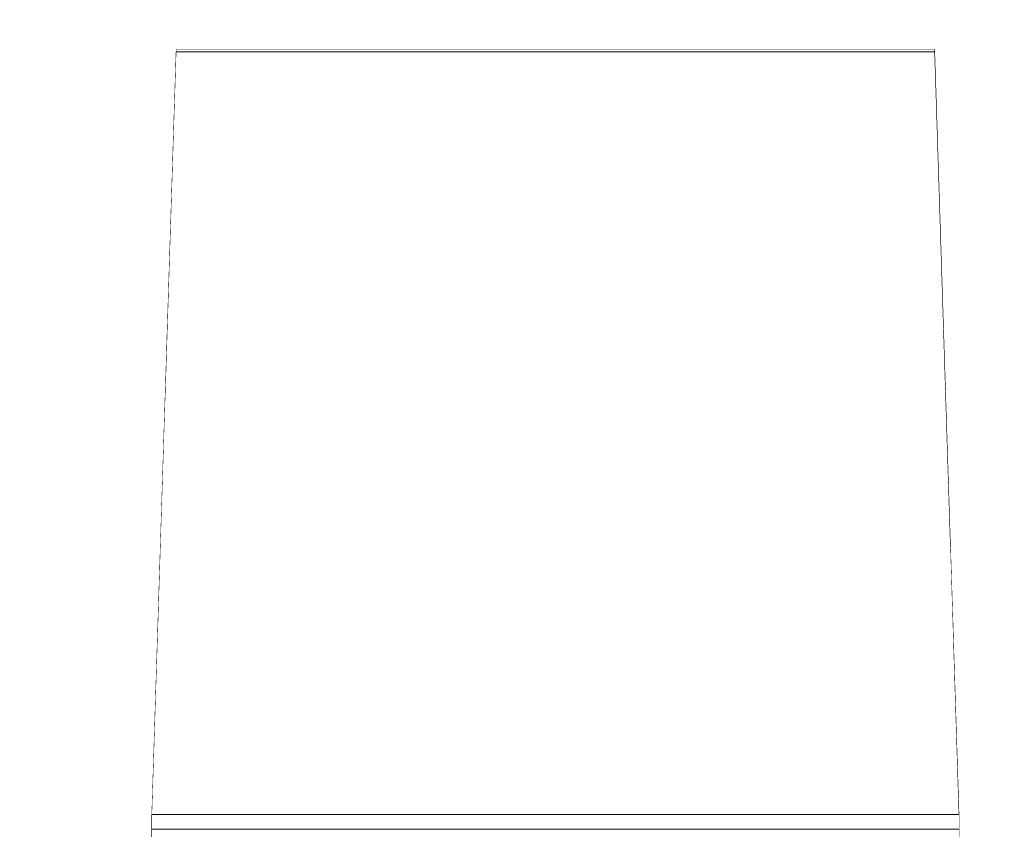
# Model space of a CAD drawing. Header units: millimetres. Extents: x -30280 to 309309, y -17460 to 4378.
# Tile 1001 of 1056: x 284262 to 284810, y -12996 to -12545. Entities that reach past the tile are written whole.
import ezdxf

# ---------------------------------------------------------------- set-up
doc = ezdxf.new("R2010")
doc.units = ezdxf.units.MM
doc.header["$MEASUREMENT"] = 0
doc.linetypes.add('Wipeout_Contour', pattern=[1000, 0, -1000])
doc.layers.add('Nuevo_08_E_Envans secs', color=7, linetype='Continuous')
doc.layers.add('Nuevo_09_EI_Mobiliari general', color=7, linetype='Continuous')
doc.layers.add('Nuevo_09_EI_Mobiliari general_Pluma_Nº__1', color=7, linetype='Continuous', lineweight=5)

# ---------------------------------------------------------------- blocks, each defined once
blk = doc.blocks.new('Elem Sección_753_7', base_point=(301400.27, -13459.98))
at = {"color": 254, "linetype": 'Wipeout_Contour', "lineweight": 0, "ltscale": 1709106.109819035}
blk.add_wipeout([(284335.54, -12987.92), (284785.4, -12987.92), (284778.02, -12756.15), (284780.72, -12842.2), (284340.22, -12842.2), (284342.92, -12756.15)], dxfattribs=at).dxf.layer = 'Nuevo_09_EI_Mobiliari general'
at = {"color": 254, "linetype": 'Wipeout_Contour', "lineweight": 0, "ltscale": 1139426.90324767}
blk.add_wipeout([(284785.47, -12987.92), (284335.47, -12987.92), (284335.47, -12988.45), (284785.47, -12988.45)], dxfattribs=at).dxf.layer = 'Nuevo_09_EI_Mobiliari general'
at = {"color": 254, "linetype": 'Wipeout_Contour', "lineweight": 0, "ltscale": 1139427.09647716}
blk.add_wipeout([(284785.47, -12988.45), (284335.47, -12988.45), (284335.47, -12990.04), (284785.47, -12990.04)], dxfattribs=at).dxf.layer = 'Nuevo_09_EI_Mobiliari general'
at = {"color": 254, "linetype": 'Wipeout_Contour', "lineweight": 0, "ltscale": 1139427.47711043}
blk.add_wipeout([(284785.47, -12990.04), (284335.47, -12990.04), (284335.47, -12992.63), (284785.47, -12992.63)], dxfattribs=at).dxf.layer = 'Nuevo_09_EI_Mobiliari general'
at = {"layer": 'Nuevo_09_EI_Mobiliari general_Pluma_Nº__1', "color": 7, "linetype": 'Continuous', "lineweight": 5}
for p, q in [((284335.54, -12987.92), (284342.92, -12756.15)), ((284778.02, -12756.15), (284785.4, -12987.92)), ((284335.47, -12988.45), (284335.47, -12987.92)), ((284785.47, -12987.92), (284335.47, -12987.92)), ((284785.47, -12987.92), (284785.47, -12988.45))]:
    blk.add_line(p, q, dxfattribs=at)
at = {"color": 254, "linetype": 'Wipeout_Contour', "lineweight": 0, "ltscale": 1139428.033667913}
blk.add_wipeout([(284785.47, -12992.63), (284335.47, -12992.63), (284335.47, -12996.14), (284785.47, -12996.14)], dxfattribs=at).dxf.layer = 'Nuevo_09_EI_Mobiliari general'
at = {"layer": 'Nuevo_09_EI_Mobiliari general_Pluma_Nº__1', "color": 7, "linetype": 'Continuous', "lineweight": 5}
for p, q in [((284335.47, -12990.04), (284335.47, -12988.45)), ((284335.47, -12992.63), (284335.47, -12990.04)), ((284785.47, -12988.45), (284785.47, -12990.04)), ((284785.47, -12990.04), (284785.47, -12992.63)), ((284335.47, -12996.14), (284335.47, -12992.63)), ((284785.47, -12996.14), (284335.47, -12996.14)), ((284335.47, -13007.67), (284335.47, -12996.14)), ((284785.47, -12992.63), (284785.47, -12996.14)), ((284785.47, -13007.67), (284785.47, -12996.14))]:
    blk.add_line(p, q, dxfattribs=at)
blk = doc.blocks.new('Elem Sección_754_7', base_point=(301400.27, -13459.98))
at = {"color": 254, "linetype": 'Wipeout_Contour', "lineweight": 0, "ltscale": 1138511.62283375}
blk.add_wipeout([(284340.22, -12842.2), (284349.11, -12563.12), (284349.11, -12561.81), (284342.92, -12756.15)], dxfattribs=at).dxf.layer = 'Nuevo_09_EI_Mobiliari general'
at = {"color": 254, "linetype": 'Wipeout_Contour', "lineweight": 0, "ltscale": 1139350.528819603}
blk.add_wipeout([(284349.11, -12563.12), (284771.83, -12563.12), (284771.83, -12561.81), (284349.11, -12561.81)], dxfattribs=at).dxf.layer = 'Nuevo_09_EI_Mobiliari general'
at = {"color": 254, "linetype": 'Wipeout_Contour', "lineweight": 0, "ltscale": 1140231.573307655}
blk.add_wipeout([(284771.83, -12561.81), (284771.83, -12563.12), (284780.72, -12842.2), (284778.02, -12756.15)], dxfattribs=at).dxf.layer = 'Nuevo_09_EI_Mobiliari general'
at = {"color": 254, "linetype": 'Wipeout_Contour', "lineweight": 0, "ltscale": 1139375.535906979}
blk.add_wipeout([(284349.11, -12563.12), (284340.22, -12842.2), (284780.72, -12842.2), (284771.83, -12563.12)], dxfattribs=at).dxf.layer = 'Nuevo_09_EI_Mobiliari general'
at = {"layer": 'Nuevo_09_EI_Mobiliari general_Pluma_Nº__1', "color": 7, "linetype": 'Continuous', "lineweight": 5}
for p, q in [((284342.92, -12756.15), (284349.11, -12561.81)), ((284349.11, -12561.81), (284771.83, -12561.81)), ((284349.11, -12563.12), (284349.11, -12561.81)), ((284771.83, -12561.81), (284778.02, -12756.15)), ((284771.83, -12563.12), (284771.83, -12561.81)), ((284340.22, -12842.2), (284349.11, -12563.12)), ((284349.11, -12563.12), (284771.83, -12563.12)), ((284771.83, -12563.12), (284780.72, -12842.2))]:
    blk.add_line(p, q, dxfattribs=at)
blk = doc.blocks.new('Elem Sección_765_7', base_point=(301400.27, -13459.98))
at = {"color": 254, "linetype": 'Wipeout_Contour', "lineweight": 0, "ltscale": 24877759.46648961}
blk.add_wipeout([(283759.16, -13457.98), (284282.7, -13457.98), (284352.5, -13068.12), (284353.14, -13065.78), (284357.07, -13043.49), (284335.47, -13043.49), (284335.47, -12987.92), (284335.54, -12987.92), (284349.11, -12561.81), (284771.83, -12561.81), (284785.4, -12987.92), (284785.47, -12987.92), (284785.47, -13043.49), (284763.87, -13043.49), (284767.8, -13065.78), (284768.44, -13068.12), (284810.47, -13302.86), (284852.5, -13068.12), (284853.14, -13065.78), (284857.07, -13043.49), (284835.47, -13043.49), (284835.47, -12987.92), (284835.54, -12987.92), (284849.11, -12561.81), (285271.83, -12561.81), (285285.4, -12987.92), (285285.47, -12987.92), (285285.47, -13043.49), (285263.87, -13043.49), (285267.8, -13065.78), (285268.44, -13068.12), (285310.47, -13302.86), (285352.5, -13068.12), (285353.14, -13065.78), (285357.07, -13043.49), (285335.47, -13043.49), (285335.47, -12987.92), (285335.54, -12987.92), (285349.11, -12561.81), (285771.83, -12561.81), (285785.4, -12987.92), (285785.47, -12987.92), (285785.47, -13043.49), (285763.87, -13043.49), (285767.8, -13065.78), (285768.44, -13068.12), (285810.47, -13302.86), (285852.5, -13068.12), (285853.14, -13065.78), (285857.07, -13043.49), (285835.47, -13043.49), (285835.47, -12987.92), (285835.54, -12987.92), (285849.11, -12561.81), (286271.83, -12561.81), (286285.4, -12987.92), (286285.47, -12987.92), (286285.47, -13043.49), (286263.87, -13043.49), (286267.8, -13065.78), (286268.44, -13068.12), (286310.47, -13302.86), (286352.5, -13068.12), (286353.14, -13065.78), (286357.07, -13043.49), (286335.47, -13043.49), (286335.47, -12987.92), (286335.54, -12987.92), (286349.11, -12561.81), (286771.83, -12561.81), (286785.4, -12987.92), (286785.47, -12987.92), (286785.47, -13043.49), (286763.87, -13043.49), (286767.8, -13065.78), (286768.44, -13068.12), (286810.47, -13302.86), (286852.5, -13068.12), (286853.14, -13065.78), (286857.07, -13043.49), (286835.47, -13043.49), (286835.47, -12987.92), (286835.54, -12987.92), (286849.11, -12561.81), (287114.16, -12561.81), (287114.16, -11012.98), (283759.16, -11012.98)], dxfattribs=at).dxf.layer = 'Nuevo_08_E_Envans secs'

msp = doc.modelspace()

# ---------------------------------------------------------------- block references
at = {"layer": 'Nuevo_09_EI_Mobiliari general', "lineweight": 0}
msp.add_blockref('Elem Sección_753_7', (301400.27, -13459.98), dxfattribs=at)

# ---------------------------------------------------------------- next in the draw order: block references
msp.add_blockref('Elem Sección_754_7', (301400.27, -13459.98), dxfattribs=at)

# ---------------------------------------------------------------- next in the draw order: block references
at = {"layer": 'Nuevo_08_E_Envans secs', "lineweight": 0}
msp.add_blockref('Elem Sección_765_7', (301400.27, -13459.98), dxfattribs=at)

doc.saveas('drawing.dxf')
